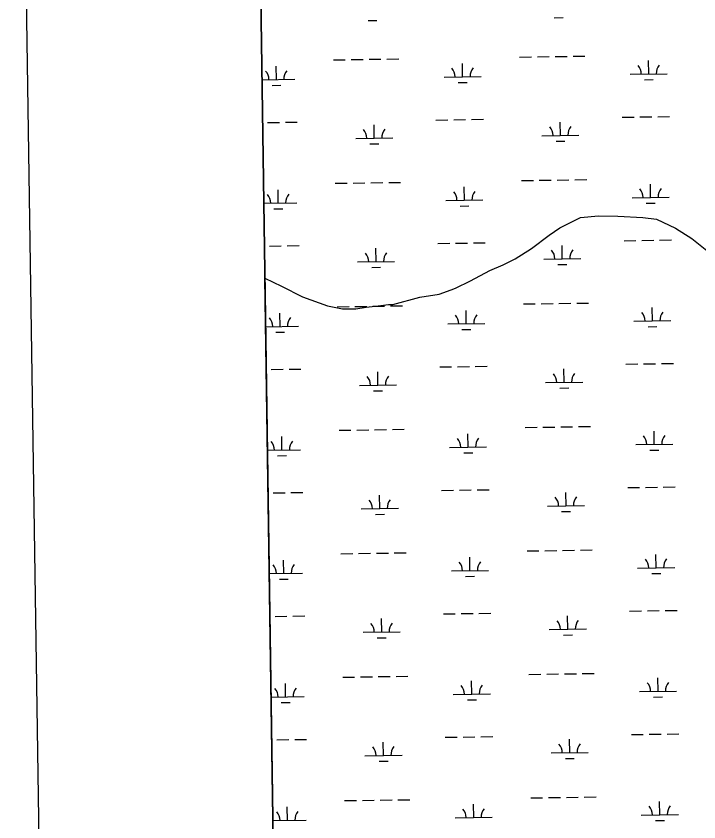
# Model space of a CAD drawing. Extents: x 3807117 to 3845308, y 337856 to 363736.
# Drawn here: x 3810459 to 3812300, y 357993 to 360164 of the extents above; entities that cross this region are included whole.
import ezdxf

# ---------------------------------------------------------------- set-up
doc = ezdxf.new("R2010")
doc.units = 0
for name, color, linetype in [('V-ANNO-SYMB', 7, 'Continuous'), ('V-GRID-FRAM', 7, 'Continuous'), ('V-SITE-VEGE', 7, 'Continuous'), ('V-WETL-SWMP', 7, 'Continuous')]:
    doc.layers.add(name, color=color, linetype=linetype)

msp = doc.modelspace()

# ---------------------------------------------------------------- linework, layer by layer
at = {"layer": 'V-ANNO-SYMB'}
msp.add_lwpolyline([(3810802.4, 339105.9), (3843881.9, 339601.5), (3843538.6, 362515.5), (3810459.1, 362019.9), (3810802.4, 339105.9)], dxfattribs=at)
at = {"layer": 'V-GRID-FRAM'}
msp.add_lwpolyline([(3811100.6, 361461.9), (3842914.2, 361938.5), (3843194.5, 343758.3), (3811365, 343281.4), (3811100.6, 361461.9)], dxfattribs=at)
at = {"layer": 'V-SITE-VEGE'}
for p, q in [((3811924.5, 359594.3), (3811980.6, 359622.2)), ((3811980.6, 359622.2), (3812028.7, 359626)), ((3812028.7, 359626), (3812080.8, 359625.8)), ((3812080.8, 359625.8), (3812148.9, 359621.6)), ((3812148.9, 359621.6), (3812185, 359617.5)), ((3812185, 359617.5), (3812236.9, 359593.2)), ((3811896.3, 359574.4), (3811924.5, 359594.3)), ((3811848.1, 359538.5), (3811896.3, 359574.4)), ((3812236.9, 359593.2), (3812280.9, 359565)), ((3812280.9, 359565), (3812320.9, 359532.8)), ((3811804, 359510.6), (3811848.1, 359538.5)), ((3811771.9, 359494.7), (3811804, 359510.6)), ((3811735.8, 359478.8), (3811771.9, 359494.7)), ((3811683.6, 359450.9), (3811735.8, 359478.8)), ((3811173.1, 356478.3), (3811129.7, 359458.2)), ((3811129.7, 359458.2), (3811174.7, 359436.7)), ((3811643.4, 359431), (3811683.6, 359450.9)), ((3811174.7, 359436.7), (3811230.7, 359408.5)), ((3811599.3, 359415.2), (3811631.4, 359427.1)), ((3811631.4, 359427.1), (3811643.4, 359431)), ((3811230.7, 359408.5), (3811298.7, 359384.2)), ((3811475, 359387.6), (3811547.2, 359407.3)), ((3811547.2, 359407.3), (3811599.3, 359415.2)), ((3811298.7, 359384.2), (3811338.8, 359376)), ((3811374.8, 359375.9), (3811402.9, 359379.8)), ((3811402.9, 359379.8), (3811434.9, 359383.7)), ((3811434.9, 359383.7), (3811463, 359387.6)), ((3811463, 359387.6), (3811475, 359387.6)), ((3811338.8, 359376), (3811374.8, 359375.9))]:
    msp.add_line(p, q, dxfattribs=at)
at = {"layer": 'V-WETL-SWMP'}
for p, q in [((3811100.6, 361461.9), (3811174.4, 356383.4)), ((3811909.7, 360160.1), (3811933.7, 360160.4)), ((3811407.8, 360152.6), (3811431.8, 360152.9)), ((3811816.4, 360054), (3811848.4, 360054.5)), ((3811864.4, 360054.8), (3811896.4, 360055.2)), ((3811912.4, 360055.5), (3811944.4, 360056)), ((3811960.4, 360056.2), (3811992.4, 360056.7)), ((3811160.7, 359993.5), (3811160.2, 360029.5)), ((3811314.5, 360046.5), (3811346.5, 360047)), ((3811362.5, 360047.2), (3811394.5, 360047.7)), ((3811410.5, 360048), (3811442.5, 360048.4)), ((3811458.5, 360048.7), (3811490.5, 360049.2)), ((3811662.6, 360001), (3811662, 360037)), ((3812164.4, 360008.5), (3812163.9, 360044.5)), ((3812114.4, 360007.8), (3812214.4, 360009.2)), ((3811121.9, 359992.9), (3811210.7, 359994.2)), ((3811612.6, 360000.2), (3811712.6, 360001.7)), ((3811650.8, 359985.4), (3811674.8, 359985.7)), ((3812152.7, 359992.9), (3812176.7, 359993.3)), ((3811149, 359977.9), (3811173, 359978.2)), ((3811137.1, 359877.7), (3811169.1, 359878.1)), ((3811185.1, 359878.4), (3811217, 359878.9)), ((3811590.9, 359884.5), (3811622.9, 359884.9)), ((3811638.9, 359885.2), (3811670.9, 359885.7)), ((3811686.9, 359885.9), (3811718.9, 359886.4)), ((3811926.4, 359843.1), (3811925.9, 359879)), ((3812092.8, 359892), (3812124.8, 359892.5)), ((3812140.8, 359892.7), (3812172.8, 359893.2)), ((3812188.8, 359893.4), (3812220.8, 359893.9)), ((3811424.6, 359835.5), (3811424, 359871.5)), ((3811374.6, 359834.8), (3811474.6, 359836.3)), ((3811876.4, 359842.3), (3811976.4, 359843.8)), ((3811412.8, 359819.9), (3811436.8, 359820.3)), ((3811914.6, 359827.4), (3811938.6, 359827.8)), ((3811319.5, 359713.9), (3811351.5, 359714.4)), ((3811367.5, 359714.6), (3811399.5, 359715.1)), ((3811415.5, 359715.3), (3811447.5, 359715.8)), ((3811463.5, 359716), (3811495.5, 359716.5)), ((3811667.6, 359668.3), (3811667, 359704.3)), ((3811821.4, 359721.4), (3811853.4, 359721.9)), ((3811869.4, 359722.1), (3811901.4, 359722.6)), ((3811917.4, 359722.8), (3811949.4, 359723.3)), ((3811965.4, 359723.6), (3811997.4, 359724)), ((3812169.4, 359675.9), (3812168.9, 359711.9)), ((3811165.7, 359660.8), (3811165.2, 359696.8)), ((3811126.8, 359660.2), (3811215.7, 359661.6)), ((3811617.6, 359667.6), (3811717.6, 359669.1)), ((3812119.4, 359675.1), (3812219.4, 359676.6)), ((3812157.7, 359660.3), (3812181.7, 359660.6)), ((3811154, 359645.2), (3811177.9, 359645.6)), ((3811655.8, 359652.7), (3811679.8, 359653.1)), ((3811595.9, 359551.8), (3811627.9, 359552.3)), ((3811643.9, 359552.5), (3811675.9, 359553)), ((3811691.9, 359553.3), (3811723.9, 359553.7)), ((3812097.8, 359559.3), (3812129.7, 359559.8)), ((3812145.7, 359560.1), (3812177.7, 359560.5)), ((3812193.7, 359560.8), (3812225.7, 359561.3)), ((3811142, 359545), (3811174, 359545.5)), ((3811190, 359545.7), (3811222, 359546.2)), ((3811429.5, 359502.9), (3811429, 359538.9)), ((3811931.4, 359510.4), (3811930.9, 359546.4)), ((3811881.4, 359509.7), (3811981.4, 359511.2)), ((3811379.6, 359502.1), (3811479.5, 359503.6)), ((3811417.8, 359487.3), (3811441.8, 359487.6)), ((3811919.6, 359494.8), (3811943.6, 359495.2)), ((3811324.5, 359381.2), (3811356.5, 359381.7)), ((3811372.5, 359382), (3811404.5, 359382.4)), ((3811420.5, 359382.7), (3811452.5, 359383.2)), ((3811468.5, 359383.4), (3811500.5, 359383.9)), ((3811826.4, 359388.8), (3811858.4, 359389.2)), ((3811874.4, 359389.5), (3811906.4, 359390)), ((3811922.4, 359390.2), (3811954.4, 359390.7)), ((3811970.4, 359390.9), (3812002.3, 359391.4)), ((3812174.4, 359343.2), (3812173.9, 359379.2)), ((3811170.7, 359328.2), (3811170.2, 359364.2)), ((3811672.6, 359335.7), (3811672, 359371.7)), ((3811622.6, 359335), (3811722.5, 359336.5)), ((3812124.4, 359342.5), (3812224.4, 359344)), ((3811131.6, 359327.6), (3811220.7, 359328.9)), ((3811158.9, 359312.6), (3811182.9, 359312.9)), ((3811660.8, 359320.1), (3811684.8, 359320.5)), ((3812162.6, 359327.6), (3812186.6, 359328)), ((3812102.7, 359226.7), (3812134.7, 359227.2)), ((3812150.7, 359227.4), (3812182.7, 359227.9)), ((3812198.7, 359228.1), (3812230.7, 359228.6)), ((3811147, 359212.4), (3811179, 359212.9)), ((3811195, 359213.1), (3811227, 359213.6)), ((3811434.5, 359170.3), (3811434, 359206.3)), ((3811600.9, 359219.2), (3811632.9, 359219.7)), ((3811648.9, 359219.9), (3811680.9, 359220.4)), ((3811696.9, 359220.6), (3811728.9, 359221.1)), ((3811936.4, 359177.8), (3811935.8, 359213.8)), ((3811384.5, 359169.5), (3811484.5, 359171)), ((3811886.4, 359177), (3811986.4, 359178.5)), ((3811924.6, 359162.2), (3811948.6, 359162.5)), ((3811422.8, 359154.7), (3811446.8, 359155)), ((3811831.4, 359056.1), (3811863.3, 359056.6)), ((3811879.3, 359056.8), (3811911.3, 359057.3)), ((3811927.3, 359057.6), (3811959.3, 359058)), ((3811975.3, 359058.3), (3812007.3, 359058.8)), ((3811175.7, 358995.5), (3811175.1, 359031.5)), ((3811329.5, 359048.6), (3811361.5, 359049.1)), ((3811377.5, 359049.3), (3811409.5, 359049.8)), ((3811425.5, 359050), (3811457.5, 359050.5)), ((3811473.5, 359050.8), (3811505.5, 359051.2)), ((3811677.5, 359003.1), (3811677, 359039.1)), ((3812179.4, 359010.6), (3812178.8, 359046.6)), ((3812129.4, 359009.8), (3812229.4, 359011.3)), ((3811136.5, 358995), (3811225.7, 358996.3)), ((3811627.5, 359002.3), (3811727.5, 359003.8)), ((3811665.8, 358987.5), (3811689.8, 358987.8)), ((3812167.6, 358995), (3812191.6, 358995.3)), ((3811163.9, 358979.9), (3811187.9, 358980.3)), ((3811152, 358879.7), (3811184, 358880.2)), ((3811200, 358880.5), (3811232, 358880.9)), ((3811605.9, 358886.5), (3811637.9, 358887)), ((3811653.9, 358887.3), (3811685.9, 358887.7)), ((3811701.9, 358888), (3811733.9, 358888.5)), ((3811941.4, 358845.1), (3811940.8, 358881.1)), ((3812107.7, 358894.1), (3812139.7, 358894.5)), ((3812155.7, 358894.8), (3812187.7, 358895.3)), ((3812203.7, 358895.5), (3812235.7, 358896)), ((3811439.5, 358837.6), (3811439, 358873.6)), ((3811389.5, 358836.9), (3811489.5, 358838.4)), ((3811891.4, 358844.4), (3811991.4, 358845.9)), ((3811427.7, 358822), (3811451.7, 358822.4)), ((3811929.6, 358829.5), (3811953.6, 358829.9)), ((3811980.3, 358725.6), (3812012.3, 358726.1)), ((3811334.5, 358716), (3811366.5, 358716.4)), ((3811382.5, 358716.7), (3811414.5, 358717.2)), ((3811430.5, 358717.4), (3811462.5, 358717.9)), ((3811478.5, 358718.1), (3811510.5, 358718.6)), ((3811682.5, 358670.4), (3811682, 358706.4)), ((3811836.3, 358723.5), (3811868.3, 358724)), ((3811884.3, 358724.2), (3811916.3, 358724.7)), ((3811932.3, 358724.9), (3811964.3, 358725.4)), ((3812184.4, 358677.9), (3812183.8, 358713.9)), ((3811180.7, 358662.9), (3811180.1, 358698.9)), ((3811141.3, 358662.3), (3811230.7, 358663.7)), ((3811632.5, 358669.7), (3811732.5, 358671.2)), ((3812134.4, 358677.2), (3812234.4, 358678.7)), ((3812172.6, 358662.3), (3812196.6, 358662.7)), ((3811168.9, 358647.3), (3811192.9, 358647.7)), ((3811670.8, 358654.8), (3811694.8, 358655.2)), ((3811610.9, 358553.9), (3811642.8, 358554.4)), ((3811658.8, 358554.6), (3811690.8, 358555.1)), ((3811706.8, 358555.3), (3811738.8, 358555.8)), ((3812112.7, 358561.4), (3812144.7, 358561.9)), ((3812160.7, 358562.1), (3812192.7, 358562.6)), ((3812208.7, 358562.9), (3812240.7, 358563.3)), ((3811157, 358547.1), (3811189, 358547.6)), ((3811205, 358547.8), (3811237, 358548.3)), ((3811444.5, 358505), (3811444, 358541)), ((3811946.4, 358512.5), (3811945.8, 358548.5)), ((3811896.4, 358511.8), (3811996.3, 358513.3)), ((3811394.5, 358504.2), (3811494.5, 358505.7)), ((3811432.7, 358489.4), (3811456.7, 358489.7)), ((3811934.6, 358496.9), (3811958.6, 358497.3)), ((3811339.5, 358383.3), (3811371.5, 358383.8)), ((3811387.5, 358384), (3811419.5, 358384.5)), ((3811435.5, 358384.8), (3811467.5, 358385.2)), ((3811483.5, 358385.5), (3811515.4, 358386)), ((3811841.3, 358390.8), (3811873.3, 358391.3)), ((3811889.3, 358391.6), (3811921.3, 358392)), ((3811937.3, 358392.3), (3811969.3, 358392.8)), ((3811985.3, 358393), (3812017.3, 358393.5)), ((3812189.4, 358345.3), (3812188.8, 358381.3)), ((3811185.7, 358330.3), (3811185.1, 358366.3)), ((3811687.5, 358337.8), (3811687, 358373.8)), ((3811637.5, 358337), (3811737.5, 358338.5)), ((3812139.4, 358344.6), (3812239.4, 358346.1)), ((3811146.1, 358329.7), (3811235.6, 358331)), ((3811173.9, 358314.7), (3811197.9, 358315)), ((3811675.7, 358322.2), (3811699.7, 358322.5)), ((3812177.6, 358329.7), (3812201.6, 358330.1)), ((3812117.7, 358228.8), (3812149.7, 358229.3)), ((3812165.7, 358229.5), (3812197.7, 358230)), ((3812213.7, 358230.2), (3812245.7, 358230.7)), ((3811162, 358214.5), (3811194, 358215)), ((3811210, 358215.2), (3811242, 358215.7)), ((3811449.5, 358172.3), (3811448.9, 358208.3)), ((3811615.8, 358221.3), (3811647.8, 358221.8)), ((3811663.8, 358222), (3811695.8, 358222.5)), ((3811711.8, 358222.7), (3811743.8, 358223.2)), ((3811951.3, 358179.9), (3811950.8, 358215.9)), ((3811399.5, 358171.6), (3811499.5, 358173.1)), ((3811901.3, 358179.1), (3812001.3, 358180.6)), ((3811939.6, 358164.3), (3811963.6, 358164.6)), ((3811437.7, 358156.7), (3811461.7, 358157.1)), ((3811488.4, 358052.8), (3811520.4, 358053.3)), ((3811846.3, 358058.2), (3811878.3, 358058.7)), ((3811894.3, 358058.9), (3811926.3, 358059.4)), ((3811942.3, 358059.6), (3811974.3, 358060.1)), ((3811990.3, 358060.4), (3812022.3, 358060.8)), ((3811190.6, 357997.6), (3811190.1, 358033.6)), ((3811344.5, 358050.7), (3811376.4, 358051.2)), ((3811392.4, 358051.4), (3811424.4, 358051.9)), ((3811440.4, 358052.1), (3811472.4, 358052.6)), ((3811692.5, 358005.2), (3811691.9, 358041.2)), ((3812194.3, 358012.7), (3812193.8, 358048.7)), ((3812144.3, 358011.9), (3812244.3, 358013.4)), ((3811151, 357997), (3811240.6, 357998.4)), ((3811642.5, 358004.4), (3811742.5, 358005.9)), ((3812182.6, 357997.1), (3812206.6, 357997.4))]:
    msp.add_line(p, q, dxfattribs=at)
for centre, start, end in [((3812109.2, 360008.1), 0.0865, 41.6302), ((3812219.7, 360009.8), 140.0865, 181.6302), ((3811105.5, 359993.1), 0.0865, 41.6302), ((3811216, 359994.8), 140.0865, 181.6302), ((3811607.3, 360000.6), 0.0865, 41.6302), ((3811717.8, 360002.3), 140.0865, 181.6302), ((3811369.3, 359835.2), 0.0865, 41.6302), ((3811479.8, 359836.8), 140.0865, 181.6302), ((3811871.2, 359842.7), 0.0865, 41.6302), ((3811981.6, 359844.4), 140.0865, 181.6302), ((3811110.5, 359660.5), 0.0865, 41.6302), ((3811220.9, 359662.1), 140.0865, 181.6302), ((3811612.3, 359668), 0.0865, 41.6302), ((3811722.8, 359669.6), 140.0865, 181.6302), ((3812114.2, 359675.5), 0.0865, 41.6302), ((3812224.7, 359677.2), 140.0865, 181.6302), ((3811876.2, 359510.1), 0.0865, 41.6302), ((3811986.6, 359511.7), 140.0865, 181.6302), ((3811374.3, 359502.5), 0.0865, 41.6302), ((3811484.8, 359504.2), 140.0865, 181.6302), ((3811617.3, 359335.4), 0.0865, 41.6302), ((3811727.8, 359337), 140.0865, 181.6302), ((3812119.2, 359342.9), 0.0865, 41.6302), ((3812229.6, 359344.5), 140.0865, 181.6302), ((3811115.5, 359327.8), 0.0865, 41.6302), ((3811225.9, 359329.5), 140.0865, 181.6302), ((3811379.3, 359169.9), 0.0865, 41.6302), ((3811489.8, 359171.6), 140.0865, 181.6302), ((3811881.1, 359177.4), 0.0865, 41.6302), ((3811991.6, 359179.1), 140.0865, 181.6302), ((3812124.1, 359010.2), 0.0865, 41.6302), ((3812234.6, 359011.9), 140.0865, 181.6302), ((3811120.4, 358995.2), 0.0865, 41.6302), ((3811230.9, 358996.9), 140.0865, 181.6302), ((3811622.3, 359002.7), 0.0865, 41.6302), ((3811732.8, 359004.4), 140.0865, 181.6302), ((3811384.3, 358837.3), 0.0865, 41.6302), ((3811494.7, 358838.9), 140.0865, 181.6302), ((3811886.1, 358844.8), 0.0865, 41.6302), ((3811996.6, 358846.4), 140.0865, 181.6302), ((3811125.4, 358662.6), 0.0865, 41.6302), ((3811235.9, 358664.2), 140.0865, 181.6302), ((3811627.3, 358670.1), 0.0865, 41.6302), ((3811737.8, 358671.7), 140.0865, 181.6302), ((3812129.1, 358677.6), 0.0865, 41.6302), ((3812239.6, 358679.3), 140.0865, 181.6302), ((3811891.1, 358512.2), 0.0865, 41.6302), ((3812001.6, 358513.8), 140.0865, 181.6302), ((3811389.3, 358504.6), 0.0865, 41.6302), ((3811499.7, 358506.3), 140.0865, 181.6302), ((3811632.3, 358337.4), 0.0865, 41.6302), ((3811742.7, 358339.1), 140.0865, 181.6302), ((3812134.1, 358345), 0.0865, 41.6302), ((3812244.6, 358346.6), 140.0865, 181.6302), ((3811130.4, 358329.9), 0.0865, 41.6302), ((3811240.9, 358331.6), 140.0865, 181.6302), ((3811394.2, 358172), 0.0865, 41.6302), ((3811504.7, 358173.6), 140.0865, 181.6302), ((3811896.1, 358179.5), 0.0865, 41.6302), ((3812006.6, 358181.2), 140.0865, 181.6302), ((3812139.1, 358012.3), 0.0865, 41.6302), ((3812249.6, 358014), 140.0865, 181.6302), ((3811135.4, 357997.3), 0.0865, 41.6302), ((3811245.9, 357998.9), 140.0865, 181.6302), ((3811637.2, 358004.8), 0.0865, 41.6302), ((3811747.7, 358006.5), 140.0865, 181.6302)]:
    msp.add_arc(centre, 35.2, start, end, dxfattribs=at)

doc.saveas('drawing.dxf')
